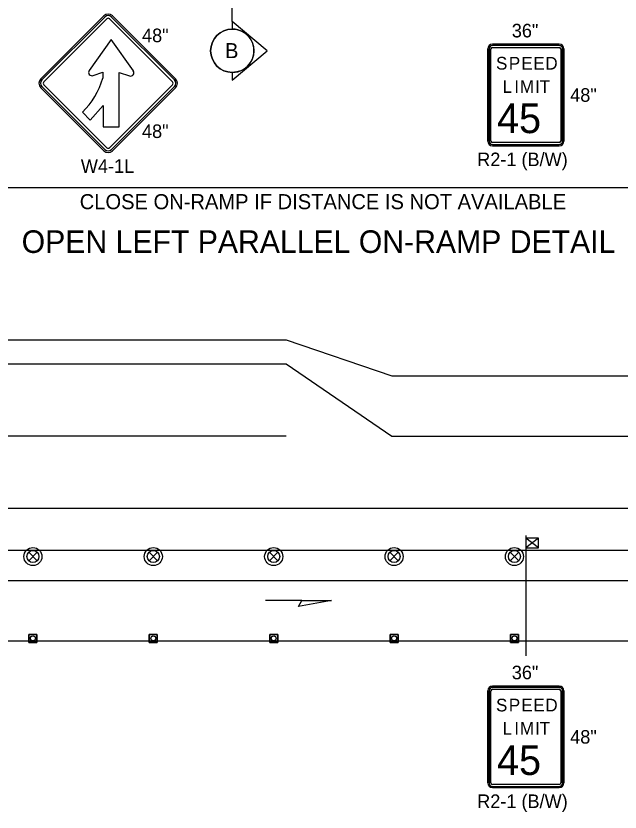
# Model space of a CAD drawing. Extents: x 99999 to 100116, y 99995 to 100013.
# Drawn here: x 100070.739 to 100073.951, y 100002.24 to 100006.47 of the extents above; entities that cross this region are included whole.
import ezdxf

# ---------------------------------------------------------------- set-up
doc = ezdxf.new("R2010")
doc.units = 0
for name, color, linetype in [('Default', 7, 'Continuous'), ('RD_MK_LineEdgeYellow', 7, 'Continuous'), ('RD_MK_LineLane', 7, 'Continuous'), ('SH_DE_DetailHeading2Text', 7, 'Continuous'), ('SH_GI_SectionCut', 7, 'Continuous'), ('TR_SN_ConstructionSigns', 7, 'Continuous'), ('TR_WZ_PortableSignMount5ftMinBlk-Wht', 7, 'Continuous'), ('TR_WZ_TrafficCone', 7, 'Continuous'), ('TR_WZ_TrafficSafetyDrum', 7, 'Continuous'), ('TR_WZ_WorkZoneDetails', 7, 'Continuous'), ('TR_WZ_WorkZoneTextCurrent', 7, 'Continuous')]:
    doc.layers.add(name, color=color, linetype=linetype)

msp = doc.modelspace()

# ---------------------------------------------------------------- linework, layer by layer
at = {"layer": 'Default'}
for p, q in [((100071.2055, 100006.4701), (100070.8714, 100006.136)), ((100071.5873, 100006.136), (100071.2532, 100006.4701)), ((100070.8714, 100006.0883), (100071.2055, 100005.7542)), ((100071.2532, 100005.7542), (100071.5873, 100006.0883))]:
    msp.add_line(p, q, dxfattribs=at)
for centre, start, end in [((100071.2294, 100006.4463), 45, 135), ((100070.8953, 100006.1122), 135, 225), ((100071.5635, 100006.1122), 315, 45), ((100071.2294, 100005.7781), 225, 315)]:
    msp.add_arc(centre, 0.0338, start, end, dxfattribs=at)
at = {"layer": 'RD_MK_LineEdgeYellow'}
for p, q in [((100070.6655, 100004.622), (100072.1758, 100004.622)), ((100072.1758, 100004.622), (100072.7368, 100004.238)), ((100072.7368, 100004.238), (100075.43, 100004.238)), ((100068.195, 100003.47), (100075.43, 100003.47))]:
    msp.add_line(p, q, dxfattribs=at)
at = {"layer": 'RD_MK_LineLane'}
for points in [[(100072.1758, 100004.238), (100070.6024, 100004.238)], [(100075.43, 100003.854), (100068.195, 100003.854)]]:
    msp.add_lwpolyline(points, dxfattribs=at)
at = {"layer": 'SH_GI_SectionCut'}
for p, q in [((100071.8894, 100006.441), (100071.8894, 100007.8761)), ((100071.8894, 100006.441), (100071.8894, 100006.4003)), ((100072.0755, 100006.2851), (100071.8894, 100006.441)), ((100071.8894, 100006.1292), (100072.0755, 100006.2851)), ((100071.8894, 100006.1699), (100071.8894, 100006.1292))]:
    msp.add_line(p, q, dxfattribs=at)
msp.add_circle((100071.8894, 100006.2851), 0.1152, dxfattribs=at)
msp.add_circle((100071.8894, 100006.2851), 0.1152, dxfattribs=at)
for start, end in [(90.0022, 269.9978), (269.9978, 90.0022), (269.9978, 90.0022)]:
    msp.add_arc((100071.8894, 100006.2851), 0.1152, start, end, dxfattribs=at)
at = {"layer": 'TR_SN_ConstructionSigns'}
for p, q in [((100070.8714, 100006.136), (100071.2055, 100006.4701)), ((100071.2115, 100006.4642), (100070.8774, 100006.1301)), ((100070.8873, 100006.1201), (100071.2214, 100006.4542)), ((100071.2373, 100006.4542), (100071.5714, 100006.1201)), ((100071.5814, 100006.1301), (100071.2473, 100006.4642)), ((100071.2532, 100006.4701), (100071.5873, 100006.136)), ((100071.2453, 100006.3441), (100071.1288, 100006.1802)), ((100071.3632, 100006.1784), (100071.2453, 100006.3441)), ((100073.2728, 100006.32), (100073.6272, 100006.32)), ((100073.6272, 100006.32), (100073.2728, 100006.32)), ((100073.2475, 100005.8053), (100073.2475, 100006.2947)), ((100073.2475, 100006.2947), (100073.2475, 100005.8053)), ((100073.2546, 100006.2947), (100073.2546, 100005.8053)), ((100073.2644, 100005.8053), (100073.2644, 100006.2947)), ((100073.6272, 100006.313), (100073.2728, 100006.313)), ((100073.2728, 100006.3032), (100073.6272, 100006.3032)), ((100073.6357, 100006.2947), (100073.6357, 100005.8053)), ((100073.6455, 100005.8053), (100073.6455, 100006.2947)), ((100073.6525, 100006.2947), (100073.6525, 100005.8053)), ((100073.6525, 100005.8053), (100073.6525, 100006.2947)), ((100071.1493, 100006.1532), (100071.2012, 100006.1718)), ((100071.2012, 100006.1718), (100071.2012, 100006.1394)), ((100071.288, 100005.8802), (100071.288, 100006.1703)), ((100071.288, 100006.1703), (100071.3429, 100006.1513)), ((100071.2055, 100005.7542), (100070.8714, 100006.0883)), ((100070.8774, 100006.0943), (100071.2115, 100005.7602)), ((100071.2214, 100005.7701), (100070.8873, 100006.1042)), ((100071.5714, 100006.1042), (100071.2373, 100005.7701)), ((100071.2473, 100005.7602), (100071.5814, 100006.0943)), ((100071.5873, 100006.0883), (100071.2532, 100005.7542)), ((100071.1335, 100005.9171), (100071.2027, 100005.9936)), ((100071.2027, 100005.9936), (100071.2027, 100005.8802)), ((100071.0923, 100005.9583), (100071.1335, 100005.9171)), ((100071.2027, 100005.8802), (100071.288, 100005.8802)), ((100073.6272, 100005.7969), (100073.2728, 100005.7969)), ((100073.2728, 100005.7871), (100073.6272, 100005.7871)), ((100073.6272, 100005.78), (100073.2728, 100005.78)), ((100073.2728, 100005.78), (100073.6272, 100005.78)), ((100073.2728, 100002.91), (100073.6272, 100002.91)), ((100073.6272, 100002.91), (100073.2728, 100002.91)), ((100073.6272, 100002.9029), (100073.2728, 100002.9029)), ((100073.2475, 100002.3953), (100073.2475, 100002.8846)), ((100073.2475, 100002.8846), (100073.2475, 100002.3953)), ((100073.2546, 100002.8846), (100073.2546, 100002.3953)), ((100073.2644, 100002.3953), (100073.2644, 100002.8846)), ((100073.2728, 100002.8931), (100073.6272, 100002.8931)), ((100073.6357, 100002.8846), (100073.6357, 100002.3953)), ((100073.6455, 100002.3953), (100073.6455, 100002.8846)), ((100073.6525, 100002.8846), (100073.6525, 100002.3953)), ((100073.6525, 100002.3953), (100073.6525, 100002.8846)), ((100073.6272, 100002.3868), (100073.2728, 100002.3868)), ((100073.2728, 100002.377), (100073.6272, 100002.377)), ((100073.6272, 100002.37), (100073.2728, 100002.37)), ((100073.2728, 100002.37), (100073.6272, 100002.37))]:
    msp.add_line(p, q, dxfattribs=at)
for centre, radius, start, end in [((100071.2294, 100006.4463), 0.0338, 45, 135), ((100071.2294, 100006.4463), 0.0253, 45, 135), ((100071.2294, 100006.4463), 0.0113, 45, 135), ((100073.2728, 100006.2947), 0.0253, 90, 180), ((100073.2728, 100006.2947), 0.0253, 90, 180), ((100073.6272, 100006.2947), 0.0253, 360, 90), ((100073.6272, 100006.2947), 0.0253, 360, 90), ((100073.2728, 100006.2947), 0.0183, 90, 180), ((100073.2728, 100006.2947), 0.00844, 90, 180), ((100073.6272, 100006.2947), 0.0183, 0, 90), ((100073.6272, 100006.2947), 0.00844, 360, 90), ((100071.1433, 100006.17), 0.0177, 144.5862, 289.6669), ((100071.3487, 100006.1681), 0.0177, 250.8938, 35.4138), ((100070.8953, 100006.1122), 0.0338, 135, 225), ((100070.8953, 100006.1122), 0.0253, 135, 225), ((100070.8953, 100006.1122), 0.0113, 135, 225), ((100070.7881, 100006.2645), 0.4316, 314.815, 343.157), ((100071.5635, 100006.1122), 0.0113, 315, 45), ((100071.5635, 100006.1122), 0.0253, 315, 45), ((100071.5635, 100006.1122), 0.0338, 315, 45), ((100073.2728, 100005.8053), 0.0253, 180, 270), ((100073.2728, 100005.8053), 0.0253, 180, 270), ((100073.2728, 100005.8053), 0.0183, 180, 270), ((100073.2728, 100005.8053), 0.00844, 180, 270), ((100073.6272, 100005.8053), 0.0253, 270, 360), ((100073.6272, 100005.8053), 0.0183, 270, 360), ((100073.6272, 100005.8053), 0.00844, 270, 0), ((100073.6272, 100005.8053), 0.0253, 270, 360), ((100071.2294, 100005.7781), 0.0338, 225, 315), ((100071.2294, 100005.7781), 0.0253, 225, 315), ((100071.2294, 100005.7781), 0.0113, 225, 315), ((100073.2728, 100002.8846), 0.0253, 90, 180), ((100073.2728, 100002.8846), 0.0253, 90, 180), ((100073.2728, 100002.8846), 0.0183, 90, 180), ((100073.6272, 100002.8846), 0.0253, 360, 90), ((100073.6272, 100002.8846), 0.0253, 360, 90), ((100073.6272, 100002.8846), 0.0183, 0, 90), ((100073.2728, 100002.8846), 0.00844, 90, 180), ((100073.6272, 100002.8846), 0.00844, 360, 90), ((100073.2728, 100002.3953), 0.0253, 180, 270), ((100073.2728, 100002.3953), 0.0253, 180, 270), ((100073.2728, 100002.3953), 0.0183, 180, 270), ((100073.2728, 100002.3953), 0.00844, 180, 270), ((100073.6272, 100002.3953), 0.0253, 270, 360), ((100073.6272, 100002.3953), 0.0183, 270, 360), ((100073.6272, 100002.3953), 0.00844, 270, 0), ((100073.6272, 100002.3953), 0.0253, 270, 360)]:
    msp.add_arc(centre, radius, start, end, dxfattribs=at)
at = {"layer": 'TR_WZ_PortableSignMount5ftMinBlk-Wht'}
for p, q in [((100073.45, 100003.71), (100073.45, 100003.63)), ((100073.5167, 100003.644), (100073.45, 100003.696)), ((100073.5167, 100003.696), (100073.45, 100003.644)), ((100073.4834, 100003.67), (100073.4834, 100003.67)), ((100073.4835, 100003.6699), (100073.4835, 100003.6699))]:
    msp.add_line(p, q, dxfattribs=at)
msp.add_lwpolyline([(100073.5167, 100003.644), (100073.5167, 100003.696), (100073.45, 100003.696), (100073.45, 100003.644)], close=True, dxfattribs=at)
at = {"layer": 'TR_WZ_TrafficCone'}
for points in [[(100070.8081, 100003.142), (100070.8507, 100003.142), (100070.8507, 100003.1846), (100070.8081, 100003.1846), (100070.8081, 100003.142)], [(100070.8081, 100003.1846), (100070.8507, 100003.1846), (100070.8507, 100003.142), (100070.8081, 100003.142), (100070.8081, 100003.1846)], [(100071.4481, 100003.142), (100071.4907, 100003.142), (100071.4907, 100003.1846), (100071.4481, 100003.1846), (100071.4481, 100003.142)], [(100071.4481, 100003.1846), (100071.4907, 100003.1846), (100071.4907, 100003.142), (100071.4481, 100003.142), (100071.4481, 100003.1846)], [(100072.0881, 100003.142), (100072.1307, 100003.142), (100072.1307, 100003.1846), (100072.0881, 100003.1846), (100072.0881, 100003.142)], [(100072.0881, 100003.1846), (100072.1307, 100003.1846), (100072.1307, 100003.142), (100072.0881, 100003.142), (100072.0881, 100003.1846)], [(100072.7281, 100003.142), (100072.7707, 100003.142), (100072.7707, 100003.1846), (100072.7281, 100003.1846), (100072.7281, 100003.142)], [(100072.7281, 100003.1846), (100072.7707, 100003.1846), (100072.7707, 100003.142), (100072.7281, 100003.142), (100072.7281, 100003.1846)], [(100073.3681, 100003.142), (100073.4107, 100003.142), (100073.4107, 100003.1846), (100073.3681, 100003.1846), (100073.3681, 100003.142)], [(100073.3681, 100003.1846), (100073.4107, 100003.1846), (100073.4107, 100003.142), (100073.3681, 100003.142), (100073.3681, 100003.1846)]]:
    msp.add_lwpolyline(points, dxfattribs=at)
for centre in [(100070.8294, 100003.1633), (100071.4694, 100003.1633), (100072.1094, 100003.1633), (100072.7494, 100003.1633), (100073.3894, 100003.1633)]:
    msp.add_circle(centre, 0.0133, dxfattribs=at)
at = {"layer": 'TR_WZ_TrafficSafetyDrum'}
for p, q in [((100070.8068, 100003.5753), (100070.852, 100003.6206)), ((100070.852, 100003.5753), (100070.8068, 100003.6206)), ((100071.4468, 100003.5753), (100071.492, 100003.6206)), ((100071.492, 100003.5753), (100071.4468, 100003.6206)), ((100072.0868, 100003.5753), (100072.132, 100003.6206)), ((100072.132, 100003.5753), (100072.0868, 100003.6206)), ((100072.7268, 100003.5753), (100072.772, 100003.6206)), ((100072.772, 100003.5753), (100072.7268, 100003.6206)), ((100073.3668, 100003.5753), (100073.412, 100003.6206)), ((100073.412, 100003.5753), (100073.3668, 100003.6206))]:
    msp.add_line(p, q, dxfattribs=at)
for centre, radius in [((100070.8294, 100003.598), 0.048), ((100070.8294, 100003.598), 0.048), ((100070.8294, 100003.598), 0.032), ((100071.4694, 100003.598), 0.048), ((100071.4694, 100003.598), 0.048), ((100071.4694, 100003.598), 0.032), ((100072.1094, 100003.598), 0.048), ((100072.1094, 100003.598), 0.048), ((100072.1094, 100003.598), 0.032), ((100072.7494, 100003.598), 0.048), ((100072.7494, 100003.598), 0.048), ((100072.7494, 100003.598), 0.032), ((100073.3894, 100003.598), 0.048), ((100073.3894, 100003.598), 0.048), ((100073.3894, 100003.598), 0.032)]:
    msp.add_circle(centre, radius, dxfattribs=at)
at = {"layer": 'TR_WZ_WorkZoneDetails'}
for p, q in [((100074.4628, 100005.5563), (100070.6024, 100005.5563)), ((100070.6703, 100004.75), (100072.1758, 100004.75)), ((100072.1758, 100004.75), (100072.7368, 100004.558)), ((100072.7368, 100004.558), (100075.43, 100004.558)), ((100073.45, 100003.63), (100073.45, 100003.07)), ((100072.2594, 100003.3639), (100072.0665, 100003.3639)), ((100068.195, 100003.15), (100075.43, 100003.15))]:
    msp.add_line(p, q, dxfattribs=at)
for points in [[(100068.275, 100003.63), (100068.275, 100004.558), (100069.2533, 100004.558), (100068.275, 100004.8881), (100068.275, 100004.8881), (100068.275, 100004.8881), (100068.275, 100005.5642), (100068.275, 100005.5642), (100068.275, 100005.5642), (100069.2641, 100005.228), (100070.6703, 100004.75), (100072.1758, 100004.75), (100072.7368, 100004.558), (100075.35, 100004.558), (100075.35, 100003.63)], [(100072.4166, 100003.3639), (100072.2415, 100003.333), (100072.2594, 100003.3639)]]:
    msp.add_lwpolyline(points, close=True, dxfattribs=at)

# ---------------------------------------------------------------- texts
at = {"layer": 'Default'}
for s, height, p in [('S', 0.0675, (100073.2914, 100006.185)), ('P', 0.0675, (100073.3596, 100006.185)), ('E', 0.0675, (100073.4257, 100006.185)), ('E', 0.0675, (100073.4899, 100006.185)), ('D', 0.0675, (100073.554, 100006.185)), ('L', 0.0675, (100073.3265, 100006.0613)), ('I', 0.0675, (100073.3886, 100006.0613)), ('M', 0.0675, (100073.4183, 100006.0613)), ('I', 0.0675, (100073.4993, 100006.0613)), ('T', 0.0675, (100073.5229, 100006.0613)), ('45', 0.1575, (100073.2965, 100005.8475)), ('45', 0.1575, (100073.2965, 100002.4375))]:
    msp.add_text(s, height=height, dxfattribs=at).set_placement(p)
for s, p in [('S', (100073.2914, 100002.775)), ('P', (100073.3596, 100002.775)), ('E', (100073.4257, 100002.775)), ('E', (100073.4899, 100002.775)), ('D', (100073.554, 100002.775)), ('L', (100073.3265, 100002.6512)), ('I', (100073.3886, 100002.6512)), ('M', (100073.4183, 100002.6512)), ('I', (100073.4993, 100002.6512)), ('T', (100073.5229, 100002.6512))]:
    msp.add_text(s, height=0.0675, rotation=360, dxfattribs=at).set_placement(p)
at = {"layer": 'SH_DE_DetailHeading2Text'}
msp.add_text('OPEN LEFT PARALLEL ON-RAMP DETAIL', height=0.12, rotation=360, dxfattribs=at).set_placement((100070.7694, 100005.211))
at = {"layer": 'SH_GI_SectionCut'}
msp.add_text('B', height=0.08, rotation=359.99, dxfattribs=at).set_placement((100071.8507, 100006.2458))
at = {"layer": 'TR_SN_ConstructionSigns'}
msp.add_text('36"', height=0.072, dxfattribs=at).set_placement((100073.3753, 100006.356))
for s, p in [('48"', (100071.4092, 100006.3307)), ('48"', (100071.4092, 100005.8216)), ('W4-1L', (100071.084, 100005.6363)), ('36"', (100073.3753, 100002.946))]:
    msp.add_text(s, height=0.072, rotation=360, dxfattribs=at).set_placement(p)
at = {"layer": 'TR_WZ_WorkZoneDetails'}
for s, p in [('48"', (100073.6858, 100006.014)), ('R2-1 (B/W)', (100073.1913, 100005.672))]:
    msp.add_text(s, height=0.072, dxfattribs=at).set_placement(p)
for s, p in [('48"', (100073.6858, 100002.604)), ('R2-1 (B/W)', (100073.1913, 100002.262))]:
    msp.add_text(s, height=0.072, rotation=360, dxfattribs=at).set_placement(p)
at = {"layer": 'TR_WZ_WorkZoneTextCurrent'}
msp.add_text('CLOSE ON-RAMP IF DISTANCE IS NOT AVAILABLE', height=0.08, dxfattribs=at).set_placement((100071.0782, 100005.4434))

doc.saveas('drawing.dxf')
